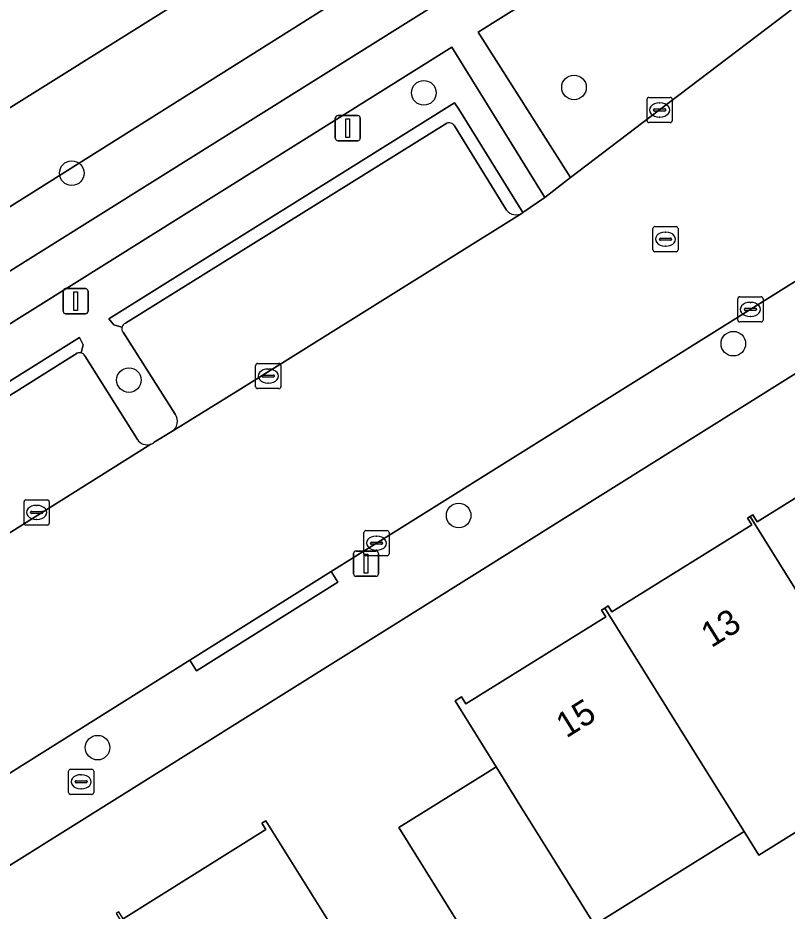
# Model space of a CAD drawing. Extents: x 159279 to 160377, y 384531 to 385888.
# Drawn here: x 159787.15 to 159817.72, y 385429.79 to 385465.31 of the extents above; entities that cross this region are included whole.
import ezdxf

# ---------------------------------------------------------------- set-up
doc = ezdxf.new("R2010")
doc.units = 0
for name, color, linetype in [('IMGEO_Boom', 7, 'Continuous'), ('IMGEO_Brandkraan', 7, 'Continuous'), ('IMGEO_Erf', 7, 'Continuous'), ('IMGEO_Groenvoorziening', 7, 'Continuous'), ('IMGEO_Kolk', 7, 'Continuous'), ('IMGEO_Lichtmast', 7, 'Continuous'), ('IMGEO_Pand', 7, 'Continuous'), ('IMGEO_Pand_nummerreeks', 7, 'Continuous'), ('IMGEO_Parkeervlak_open', 7, 'Continuous'), ('IMGEO_Rijbaan_lokaal_open', 7, 'Continuous'), ('IMGEO_Rioolput', 7, 'Continuous'), ('IMGEO_Voetpad_open', 7, 'Continuous')]:
    doc.layers.add(name, color=color, linetype=linetype)

msp = doc.modelspace()

# ---------------------------------------------------------------- linework, layer by layer
at = {"layer": 'IMGEO_Boom'}
for centre in [(159809.249, 385462.546), (159803.281, 385462.332), (159789.291, 385459.137), (159815.58, 385452.358), (159791.562, 385450.911), (159804.665, 385445.525), (159790.315, 385436.296)]:
    msp.add_circle(centre, 0.489, dxfattribs=at)
at = {"layer": 'IMGEO_Brandkraan'}
for p, q in [((159789.162, 385434.512), (159789.162, 385435.364)), ((159789.237, 385435.438), (159790.089, 385435.438)), ((159790.163, 385435.364), (159790.163, 385434.512)), ((159789.421, 385434.932), (159789.421, 385434.944)), ((159789.464, 385434.981), (159789.862, 385434.981)), ((159789.65, 385435.218), (159789.675, 385435.218)), ((159789.905, 385434.944), (159789.905, 385434.932)), ((159789.859, 385434.895), (159789.461, 385434.895)), ((159789.673, 385434.658), (159789.648, 385434.658)), ((159790.089, 385434.438), (159789.237, 385434.438))]:
    msp.add_line(p, q, dxfattribs=at)
for points in [[(159789.162, 385434.512), (159789.162, 385435.364)], [(159789.237, 385435.438), (159790.089, 385435.438)], [(159790.163, 385435.364), (159790.163, 385434.512)], [(159790.089, 385434.438), (159789.237, 385434.438)]]:
    msp.add_lwpolyline(points, dxfattribs=at)
for centre, radius, start, end in [((159789.239, 385435.362), 0.0765, 91.552, 178.448), ((159789.239, 385435.362), 0.0765, 91.552, 178.448), ((159790.087, 385435.362), 0.0765, 1.552, 88.448), ((159790.087, 385435.362), 0.0765, 1.552, 88.448), ((159789.461, 385434.941), 0.0403, 85.8775, 175.7526), ((159789.458, 385434.931), 0.0366, 178.938, 274.7102), ((159789.862, 385434.938), 0.043, 264.8664, 352.4533), ((159789.866, 385434.943), 0.0386, 1.7309, 96.639), ((159789.239, 385434.514), 0.0765, 181.552, 268.448), ((159789.239, 385434.514), 0.0765, 181.552, 268.448), ((159790.087, 385434.514), 0.0765, 271.552, 358.448), ((159790.087, 385434.514), 0.0765, 271.552, 358.448)]:
    msp.add_arc(centre, radius, start, end, dxfattribs=at)
for centre, major_axis, ratio, start_param, end_param in [((159789.649, 385434.938), (-0.387, 0.002), 0.722429, 4.712389, 7.853982), ((159789.674, 385434.938), (-0.39, 0.002), 0.717154, 1.570796, 4.712389)]:
    msp.add_ellipse(centre, major_axis=major_axis, ratio=ratio, start_param=start_param, end_param=end_param, dxfattribs=at)
at = {"layer": 'IMGEO_Erf'}
for points in [[(159777.242, 385455.74), (159811.861, 385477.417), (159810.491, 385479.581), (159809.271, 385478.794), (159809.319, 385478.716), (159804.105, 385475.468), (159800.525, 385473.229), (159797.627, 385477.874), (159794.495, 385475.92), (159792.029, 385479.717), (159789.6, 385478.177), (159787.17, 385476.636), (159786.03, 385478.435), (159788.458, 385479.977), (159790.867, 385481.506), (159791.513, 385480.512), (159794.729, 385482.519), (159791.831, 385487.164)], [(159859.363, 385477.052), (159716.755, 385387.736)], [(159807.526, 385424.699), (159802.286, 385433.123), (159805.828, 385435.326), (159806.154, 385435.53), (159804.523, 385438.153), (159804.781, 385438.313), (159804.953, 385438.035), (159810.512, 385441.492), (159810.342, 385441.764), (159810.474, 385441.846), (159810.607, 385441.928), (159810.752, 385441.694), (159816.313, 385445.152), (159816.144, 385445.424), (159816.25, 385445.49), (159816.353, 385445.554), (159816.529, 385445.271), (159822.132, 385448.755)], [(159822.387, 385435.625), (159816.588, 385432.017), (159816.005, 385432.955), (159810.057, 385429.255)], [(159791.338, 385429.487), (159796.999, 385433.045), (159796.846, 385433.287), (159796.997, 385433.382), (159799.657, 385429.149)]]:
    msp.add_lwpolyline(points, dxfattribs=at)
at = {"layer": 'IMGEO_Groenvoorziening'}
for points in [[(159816.049, 385476.203), (159814.325, 385478.96), (159811.861, 385477.417), (159777.242, 385455.74), (159776.347, 385455.194), (159774.499, 385454.06), (159774.739, 385453.671), (159776.282, 385451.176), (159776.282, 385451.174)], [(159817.241, 385474.297), (159816.049, 385476.203), (159776.282, 385451.174), (159777.409, 385449.352), (159779.271, 385450.518), (159780.166, 385451.079)]]:
    msp.add_lwpolyline(points, close=True, dxfattribs=at)
for points in [[(159819.629, 385473.653), (159805.44, 385464.748), (159809.116, 385458.967), (159812.651, 385461.65), (159817.69, 385465.492), (159819.172, 385466.655)], [(159804.666, 385461.683), (159807.213, 385457.571), (159808.086, 385458.173), (159804.391, 385464.144), (159772.604, 385444.245), (159773.844, 385442.304)], [(159791.286, 385453.014), (159790.965, 385453.111), (159790.759, 385453.343), (159804.501, 385461.931), (159804.666, 385461.683)], [(159793.405, 385449.554), (159791.327, 385452.811)], [(159780.608, 385440.943), (159777.879, 385445.279), (159789.594, 385452.608), (159789.748, 385452.316), (159789.668, 385451.989)], [(159789.815, 385451.876), (159791.899, 385448.549)], [(159792.566, 385448.435), (159793.27, 385448.861)]]:
    msp.add_lwpolyline(points, dxfattribs=at)
for centre, radius, start, end in [((159791.514, 385452.954), 0.236, 165.3979, 217.439), ((159789.595, 385451.742), 0.258, 31.3722, 73.5283), ((159793.001, 385449.273), 0.492, 303.1052, 34.8479), ((159792.284, 385448.792), 0.455, 212.3085, 288.3013), ((159792.298, 385448.766), 0.426, 287.6687, 309.0311)]:
    msp.add_arc(centre, radius, start, end, dxfattribs=at)
at = {"layer": 'IMGEO_Kolk'}
for p, q in [((159812.15, 385461.224), (159812.15, 385462.076)), ((159812.225, 385462.15), (159813.077, 385462.15)), ((159812.638, 385461.93), (159812.663, 385461.93)), ((159813.151, 385462.076), (159813.151, 385461.224)), ((159812.409, 385461.644), (159812.409, 385461.656)), ((159812.847, 385461.607), (159812.449, 385461.607)), ((159812.452, 385461.693), (159812.85, 385461.693)), ((159812.893, 385461.656), (159812.893, 385461.644)), ((159812.661, 385461.37), (159812.636, 385461.37)), ((159813.077, 385461.15), (159812.225, 385461.15)), ((159815.759, 385453.295), (159815.759, 385454.147)), ((159815.834, 385454.221), (159816.686, 385454.221)), ((159816.76, 385454.147), (159816.76, 385453.295)), ((159816.061, 385453.764), (159816.459, 385453.764)), ((159816.247, 385454.001), (159816.272, 385454.001)), ((159816.018, 385453.715), (159816.018, 385453.727)), ((159816.456, 385453.678), (159816.058, 385453.678)), ((159816.27, 385453.441), (159816.245, 385453.441)), ((159816.502, 385453.727), (159816.502, 385453.715)), ((159816.686, 385453.221), (159815.834, 385453.221)), ((159796.598, 385450.643), (159796.598, 385451.495)), ((159796.673, 385451.569), (159797.525, 385451.569)), ((159797.086, 385451.349), (159797.111, 385451.349)), ((159797.599, 385451.495), (159797.599, 385450.643)), ((159796.857, 385451.063), (159796.857, 385451.075)), ((159797.295, 385451.026), (159796.897, 385451.026)), ((159796.9, 385451.112), (159797.298, 385451.112)), ((159797.341, 385451.075), (159797.341, 385451.063)), ((159797.525, 385450.569), (159796.673, 385450.569)), ((159797.109, 385450.789), (159797.084, 385450.789)), ((159787.395, 385445.222), (159787.395, 385446.074)), ((159787.47, 385446.148), (159788.322, 385446.148)), ((159787.883, 385445.928), (159787.908, 385445.928)), ((159788.396, 385446.074), (159788.396, 385445.222)), ((159787.654, 385445.642), (159787.654, 385445.654)), ((159788.092, 385445.605), (159787.694, 385445.605)), ((159787.697, 385445.691), (159788.095, 385445.691)), ((159788.138, 385445.654), (159788.138, 385445.642)), ((159787.906, 385445.368), (159787.881, 385445.368)), ((159788.322, 385445.148), (159787.47, 385445.148)), ((159800.974, 385444.925), (159801.826, 385444.925)), ((159800.899, 385443.999), (159800.899, 385444.851)), ((159801.387, 385444.705), (159801.412, 385444.705)), ((159801.9, 385444.851), (159801.9, 385443.999)), ((159801.158, 385444.419), (159801.158, 385444.431)), ((159801.596, 385444.382), (159801.198, 385444.382)), ((159801.201, 385444.468), (159801.599, 385444.468)), ((159801.642, 385444.431), (159801.642, 385444.419)), ((159801.826, 385443.925), (159800.974, 385443.925)), ((159801.41, 385444.145), (159801.385, 385444.145))]:
    msp.add_line(p, q, dxfattribs=at)
for points in [[(159812.15, 385461.224), (159812.15, 385462.076)], [(159812.225, 385462.15), (159813.077, 385462.15)], [(159813.151, 385462.076), (159813.151, 385461.224)], [(159813.077, 385461.15), (159812.225, 385461.15)], [(159815.759, 385453.295), (159815.759, 385454.147)], [(159815.834, 385454.221), (159816.686, 385454.221)], [(159816.76, 385454.147), (159816.76, 385453.295)], [(159816.686, 385453.221), (159815.834, 385453.221)], [(159796.598, 385450.643), (159796.598, 385451.495)], [(159796.673, 385451.569), (159797.525, 385451.569)], [(159797.599, 385451.495), (159797.599, 385450.643)], [(159797.525, 385450.569), (159796.673, 385450.569)], [(159787.395, 385445.222), (159787.395, 385446.074)], [(159787.47, 385446.148), (159788.322, 385446.148)], [(159788.396, 385446.074), (159788.396, 385445.222)], [(159788.322, 385445.148), (159787.47, 385445.148)], [(159800.974, 385444.925), (159801.826, 385444.925)], [(159800.899, 385443.999), (159800.899, 385444.851)], [(159801.9, 385444.851), (159801.9, 385443.999)], [(159801.826, 385443.925), (159800.974, 385443.925)]]:
    msp.add_lwpolyline(points, dxfattribs=at)
for centre, radius, start, end in [((159812.227, 385462.074), 0.0765, 91.552, 178.448), ((159812.227, 385462.074), 0.0765, 91.552, 178.448), ((159813.075, 385462.074), 0.0765, 1.552, 88.448), ((159813.075, 385462.074), 0.0765, 1.552, 88.448), ((159812.449, 385461.653), 0.0403, 85.8775, 175.7526), ((159812.446, 385461.643), 0.0366, 178.938, 274.7102), ((159812.85, 385461.65), 0.043, 264.8664, 352.4533), ((159812.854, 385461.655), 0.0386, 1.7309, 96.639), ((159812.227, 385461.226), 0.0765, 181.552, 268.448), ((159812.227, 385461.226), 0.0765, 181.552, 268.448), ((159813.075, 385461.226), 0.0765, 271.552, 358.448), ((159813.075, 385461.226), 0.0765, 271.552, 358.448), ((159815.836, 385454.145), 0.0765, 91.552, 178.448), ((159815.836, 385454.145), 0.0765, 91.552, 178.448), ((159816.684, 385454.145), 0.0765, 1.552, 88.448), ((159816.684, 385454.145), 0.0765, 1.552, 88.448), ((159816.058, 385453.724), 0.0403, 85.8775, 175.7526), ((159816.463, 385453.726), 0.0386, 1.7309, 96.639), ((159816.055, 385453.714), 0.0366, 178.938, 274.7102), ((159816.459, 385453.721), 0.043, 264.8664, 352.4533), ((159815.836, 385453.297), 0.0765, 181.552, 268.448), ((159815.836, 385453.297), 0.0765, 181.552, 268.448), ((159816.684, 385453.297), 0.0765, 271.552, 358.448), ((159816.684, 385453.297), 0.0765, 271.552, 358.448), ((159796.675, 385451.493), 0.0765, 91.552, 178.448), ((159796.675, 385451.493), 0.0765, 91.552, 178.448), ((159797.523, 385451.493), 0.0765, 1.552, 88.448), ((159797.523, 385451.493), 0.0765, 1.552, 88.448), ((159796.897, 385451.072), 0.0403, 85.8775, 175.7526), ((159796.894, 385451.062), 0.0366, 178.938, 274.7102), ((159797.298, 385451.069), 0.043, 264.8664, 352.4533), ((159797.302, 385451.074), 0.0386, 1.7309, 96.639), ((159796.675, 385450.645), 0.0765, 181.552, 268.448), ((159796.675, 385450.645), 0.0765, 181.552, 268.448), ((159797.523, 385450.645), 0.0765, 271.552, 358.448), ((159797.523, 385450.645), 0.0765, 271.552, 358.448), ((159787.472, 385446.072), 0.0765, 91.552, 178.448), ((159787.472, 385446.072), 0.0765, 91.552, 178.448), ((159788.32, 385446.072), 0.0765, 1.552, 88.448), ((159788.32, 385446.072), 0.0765, 1.552, 88.448), ((159787.694, 385445.651), 0.0403, 85.8775, 175.7526), ((159787.691, 385445.641), 0.0366, 178.938, 274.7102), ((159788.095, 385445.648), 0.043, 264.8664, 352.4533), ((159788.099, 385445.653), 0.0386, 1.7309, 96.639), ((159787.472, 385445.224), 0.0765, 181.552, 268.448), ((159787.472, 385445.224), 0.0765, 181.552, 268.448), ((159788.32, 385445.224), 0.0765, 271.552, 358.448), ((159788.32, 385445.224), 0.0765, 271.552, 358.448), ((159800.976, 385444.849), 0.0765, 91.552, 178.448), ((159800.976, 385444.849), 0.0765, 91.552, 178.448), ((159801.824, 385444.849), 0.0765, 1.552, 88.448), ((159801.824, 385444.849), 0.0765, 1.552, 88.448), ((159801.198, 385444.428), 0.0403, 85.8775, 175.7526), ((159801.195, 385444.418), 0.0366, 178.938, 274.7102), ((159801.599, 385444.425), 0.043, 264.8664, 352.4533), ((159801.603, 385444.43), 0.0386, 1.7309, 96.639), ((159800.976, 385444.001), 0.0765, 181.552, 268.448), ((159800.976, 385444.001), 0.0765, 181.552, 268.448), ((159801.824, 385444.001), 0.0765, 271.552, 358.448), ((159801.824, 385444.001), 0.0765, 271.552, 358.448)]:
    msp.add_arc(centre, radius, start, end, dxfattribs=at)
for centre, major_axis, ratio, start_param, end_param in [((159812.637, 385461.65), (-0.387, 0.002), 0.722429, 4.712389, 7.853982), ((159812.662, 385461.65), (-0.39, 0.002), 0.717154, 1.570796, 4.712389), ((159816.246, 385453.721), (-0.387, 0.002), 0.722429, 4.712389, 7.853982), ((159816.271, 385453.721), (-0.39, 0.002), 0.717154, 1.570796, 4.712389), ((159797.085, 385451.069), (-0.387, 0.002), 0.722429, 4.712389, 7.853982), ((159797.11, 385451.069), (-0.39, 0.002), 0.717154, 1.570796, 4.712389), ((159787.882, 385445.648), (-0.387, 0.002), 0.722429, 4.712389, 7.853982), ((159787.907, 385445.648), (-0.39, 0.002), 0.717154, 1.570796, 4.712389), ((159801.386, 385444.425), (-0.387, 0.002), 0.722429, 4.712389, 7.853982), ((159801.411, 385444.425), (-0.39, 0.002), 0.717154, 1.570796, 4.712389)]:
    msp.add_ellipse(centre, major_axis=major_axis, ratio=ratio, start_param=start_param, end_param=end_param, dxfattribs=at)
at = {"layer": 'IMGEO_Lichtmast'}
for p, q in [((159799.763, 385460.527), (159799.763, 385461.327)), ((159799.763, 385461.327), (159799.763, 385460.527)), ((159799.863, 385461.427), (159800.653, 385461.427)), ((159800.653, 385461.427), (159799.863, 385461.427)), ((159800.753, 385461.327), (159800.753, 385460.527)), ((159800.753, 385460.527), (159800.753, 385461.327)), ((159800.653, 385460.427), (159799.863, 385460.427)), ((159799.863, 385460.427), (159800.653, 385460.427)), ((159789.047, 385454.546), (159789.837, 385454.546)), ((159789.837, 385454.546), (159789.047, 385454.546)), ((159788.947, 385453.646), (159788.947, 385454.446)), ((159788.947, 385454.446), (159788.947, 385453.646)), ((159789.937, 385454.446), (159789.937, 385453.646)), ((159789.937, 385453.646), (159789.937, 385454.446)), ((159789.837, 385453.546), (159789.047, 385453.546)), ((159789.047, 385453.546), (159789.837, 385453.546)), ((159800.487, 385443.21), (159800.487, 385444.01)), ((159800.487, 385444.01), (159800.487, 385443.21)), ((159800.587, 385444.11), (159801.377, 385444.11)), ((159801.377, 385444.11), (159800.587, 385444.11)), ((159801.477, 385444.01), (159801.477, 385443.21)), ((159801.477, 385443.21), (159801.477, 385444.01)), ((159801.377, 385443.11), (159800.587, 385443.11)), ((159800.587, 385443.11), (159801.377, 385443.11))]:
    msp.add_line(p, q, dxfattribs=at)
for points in [[(159800.183, 385461.302), (159800.333, 385461.302), (159800.333, 385460.552), (159800.183, 385460.552), (159800.183, 385461.302)], [(159789.367, 385454.421), (159789.517, 385454.421), (159789.517, 385453.671), (159789.367, 385453.671), (159789.367, 385454.421)], [(159800.907, 385443.985), (159801.057, 385443.985), (159801.057, 385443.235), (159800.907, 385443.235), (159800.907, 385443.985)]]:
    msp.add_lwpolyline(points, dxfattribs=at)
for centre, start, end in [((159799.863, 385461.327), 90, 180), ((159799.863, 385461.327), 90, 180), ((159800.653, 385461.327), 0, 90), ((159800.653, 385461.327), 360, 90), ((159799.863, 385460.527), 180, 270), ((159799.863, 385460.527), 180, 270), ((159800.653, 385460.527), 270, 0), ((159800.653, 385460.527), 270, 0), ((159789.047, 385454.446), 90, 180), ((159789.047, 385454.446), 90, 180), ((159789.837, 385454.446), 0, 90), ((159789.837, 385454.446), 360, 90), ((159789.047, 385453.646), 180, 270), ((159789.047, 385453.646), 180, 270), ((159789.837, 385453.646), 270, 0), ((159789.837, 385453.646), 270, 0), ((159800.587, 385444.01), 90, 180), ((159800.587, 385444.01), 90, 180), ((159801.377, 385444.01), 0, 90), ((159801.377, 385444.01), 360, 90), ((159800.587, 385443.21), 180, 270), ((159800.587, 385443.21), 180, 270), ((159801.377, 385443.21), 270, 0), ((159801.377, 385443.21), 270, 0)]:
    msp.add_arc(centre, 0.1, start, end, dxfattribs=at)
at = {"layer": 'IMGEO_Pand'}
for points in [[(159822.075, 385449.066), (159821.977, 385449.005), (159822.132, 385448.755), (159816.529, 385445.271), (159816.353, 385445.554), (159816.25, 385445.49), (159820.234, 385439.086), (159825.969, 385442.652)], [(159816.005, 385432.955), (159816.588, 385432.017), (159822.387, 385435.625), (159820.234, 385439.086), (159816.25, 385445.49), (159816.144, 385445.424), (159816.313, 385445.152), (159810.752, 385441.694), (159810.607, 385441.928), (159810.474, 385441.846), (159814.434, 385435.48)], [(159814.434, 385435.48), (159810.474, 385441.846), (159810.342, 385441.764), (159810.512, 385441.492), (159804.953, 385438.035), (159804.781, 385438.313), (159804.523, 385438.153), (159806.154, 385435.53), (159807.163, 385433.908), (159808.486, 385431.781), (159810.057, 385429.255), (159816.005, 385432.955)], [(159808.486, 385431.781), (159807.163, 385433.908), (159806.154, 385435.53), (159805.828, 385435.326), (159802.286, 385433.123), (159807.526, 385424.699), (159807.633, 385424.766), (159807.743, 385424.835), (159810.214, 385426.372), (159811.068, 385426.902), (159811.394, 385427.106), (159810.057, 385429.255)], [(159796.417, 385421.175), (159802.332, 385424.893), (159800.94, 385427.108), (159799.657, 385429.149), (159796.997, 385433.382), (159796.846, 385433.287), (159796.999, 385433.045), (159791.338, 385429.487), (159791.16, 385429.77), (159791.058, 385429.706)]]:
    msp.add_lwpolyline(points, close=True, dxfattribs=at)
at = {"layer": 'IMGEO_Parkeervlak_open'}
for points in [[(159804.189, 385461.123), (159791.424, 385453.177)], [(159806.569, 385457.662), (159804.496, 385461.014)], [(159793.27, 385448.861), (159795.902, 385450.502), (159807.186, 385457.552)], [(159791.327, 385452.811), (159793.405, 385449.554)], [(159789.508, 385451.985), (159778.765, 385445.235)], [(159791.899, 385448.549), (159789.815, 385451.876)], [(159780.691, 385440.99), (159792.427, 385448.36)]]:
    msp.add_lwpolyline(points, dxfattribs=at)
for centre, radius, start, end in [((159804.275, 385460.885), 0.253, 72.9834, 109.8808), ((159804.276, 385460.88), 0.258, 31.3722, 73.5283), ((159806.939, 385457.953), 0.471, 218.173, 301.6098), ((159791.522, 385452.954), 0.243, 113.7121, 165.7837), ((159791.514, 385452.954), 0.236, 165.3979, 217.439), ((159789.594, 385451.748), 0.252, 72.9475, 109.9167), ((159789.595, 385451.742), 0.258, 31.3722, 73.5283), ((159793.001, 385449.273), 0.492, 303.1052, 34.8479), ((159792.284, 385448.792), 0.455, 212.3085, 288.3013)]:
    msp.add_arc(centre, radius, start, end, dxfattribs=at)
at = {"layer": 'IMGEO_Rijbaan_lokaal_open'}
for points in [[(159763.09, 385420.412), (159768.582, 385423.843), (159771.844, 385425.88), (159793.988, 385439.775), (159799.603, 385443.299), (159802.523, 385445.131), (159824.98, 385459.176), (159830.998, 385462.94), (159840.845, 385469.098), (159855.306, 385478.182), (159858.189, 385479.992), (159859.12, 385480.577), (159862.184, 385482.502), (159873.875, 385489.845), (159883.308, 385495.722), (159884.373, 385496.383), (159885.478, 385496.891), (159887.8, 385497.747), (159886.394, 385500), (159884.576, 385502.913)], [(159857.713, 385493.354), (159853.324, 385490.544), (159842.15, 385483.372), (159833.706, 385477.528), (159825.683, 385471.677), (159825.644, 385471.637), (159819.172, 385466.655), (159817.69, 385465.492), (159812.651, 385461.65), (159809.116, 385458.967), (159808.086, 385458.173), (159807.213, 385457.571), (159807.186, 385457.552), (159795.902, 385450.502), (159793.27, 385448.861), (159792.566, 385448.435)], [(159792.427, 385448.36), (159780.691, 385440.99), (159780.608, 385440.943), (159780.48, 385440.849), (159771.923, 385435.466), (159771.659, 385435.328), (159766.391, 385431.986), (159764.44, 385430.729), (159764.311, 385430.631), (159756.489, 385425.812)]]:
    msp.add_lwpolyline(points, dxfattribs=at)
msp.add_arc((159792.298, 385448.766), 0.426, 287.6687, 309.0311, dxfattribs=at)
at = {"layer": 'IMGEO_Rioolput'}
for p, q in [((159812.385, 385456.086), (159812.385, 385456.938)), ((159812.46, 385457.012), (159813.312, 385457.012)), ((159813.386, 385456.938), (159813.386, 385456.086)), ((159812.873, 385456.792), (159812.898, 385456.792)), ((159812.644, 385456.506), (159812.644, 385456.518)), ((159813.082, 385456.469), (159812.684, 385456.469)), ((159812.687, 385456.555), (159813.085, 385456.555)), ((159812.896, 385456.232), (159812.871, 385456.232)), ((159813.128, 385456.518), (159813.128, 385456.506)), ((159813.312, 385456.012), (159812.46, 385456.012))]:
    msp.add_line(p, q, dxfattribs=at)
for points in [[(159812.385, 385456.086), (159812.385, 385456.938)], [(159812.46, 385457.012), (159813.312, 385457.012)], [(159813.386, 385456.938), (159813.386, 385456.086)], [(159813.312, 385456.012), (159812.46, 385456.012)]]:
    msp.add_lwpolyline(points, dxfattribs=at)
for centre, radius, start, end in [((159812.462, 385456.936), 0.0765, 91.552, 178.448), ((159812.462, 385456.936), 0.0765, 91.552, 178.448), ((159813.31, 385456.936), 0.0765, 1.552, 88.448), ((159813.31, 385456.936), 0.0765, 1.552, 88.448), ((159812.684, 385456.515), 0.0403, 85.8775, 175.7526), ((159812.681, 385456.505), 0.0366, 178.938, 274.7102), ((159813.085, 385456.512), 0.043, 264.8664, 352.4533), ((159813.089, 385456.517), 0.0386, 1.7309, 96.639), ((159812.462, 385456.088), 0.0765, 181.552, 268.448), ((159812.462, 385456.088), 0.0765, 181.552, 268.448), ((159813.31, 385456.088), 0.0765, 271.552, 358.448), ((159813.31, 385456.088), 0.0765, 271.552, 358.448)]:
    msp.add_arc(centre, radius, start, end, dxfattribs=at)
for centre, major_axis, ratio, start_param, end_param in [((159812.872, 385456.512), (-0.387, 0.002), 0.722429, 4.712389, 7.853982), ((159812.897, 385456.512), (-0.39, 0.002), 0.717154, 1.570796, 4.712389)]:
    msp.add_ellipse(centre, major_axis=major_axis, ratio=ratio, start_param=start_param, end_param=end_param, dxfattribs=at)
at = {"layer": 'IMGEO_Voetpad_open'}
for points in [[(159711.05, 385384.114), (159716.755, 385387.736), (159859.363, 385477.052)], [(159840.845, 385469.098), (159830.998, 385462.94), (159831.263, 385462.517), (159825.245, 385458.753), (159824.98, 385459.176), (159802.523, 385445.131), (159799.603, 385443.299), (159799.867, 385442.875), (159794.252, 385439.352), (159793.988, 385439.775), (159771.844, 385425.88)], [(159807.186, 385457.552), (159807.213, 385457.571), (159804.666, 385461.683), (159804.501, 385461.931), (159790.759, 385453.343), (159790.965, 385453.111), (159791.286, 385453.014)], [(159791.424, 385453.177), (159804.189, 385461.123)], [(159804.496, 385461.014), (159806.569, 385457.662)], [(159789.668, 385451.989), (159789.748, 385452.316), (159789.594, 385452.608), (159777.879, 385445.279), (159780.608, 385440.943), (159780.691, 385440.99)], [(159778.765, 385445.235), (159789.508, 385451.985)]]:
    msp.add_lwpolyline(points, dxfattribs=at)
for points in [[(159804.391, 385464.144), (159808.086, 385458.173), (159809.116, 385458.967), (159805.44, 385464.748), (159819.629, 385473.653), (159818.691, 385475.205), (159817.241, 385474.297), (159780.166, 385451.079), (159779.271, 385450.518), (159777.409, 385449.352), (159776.51, 385448.789), (159773.113, 385446.662), (159771.645, 385445.743), (159772.604, 385444.245)], [(159799.603, 385443.299), (159793.988, 385439.775), (159794.252, 385439.352), (159799.867, 385442.875)]]:
    msp.add_lwpolyline(points, close=True, dxfattribs=at)
for centre, radius, start, end in [((159804.275, 385460.885), 0.253, 72.9834, 109.8808), ((159804.276, 385460.88), 0.258, 31.3722, 73.5283), ((159806.939, 385457.953), 0.471, 218.173, 301.6098), ((159791.522, 385452.954), 0.243, 113.7121, 165.7837), ((159789.594, 385451.748), 0.252, 72.9475, 109.9167)]:
    msp.add_arc(centre, radius, start, end, dxfattribs=at)

# ---------------------------------------------------------------- texts
at = {"layer": 'IMGEO_Pand_nummerreeks'}
for s, rotation, p in [('13', 31.9134, (159814.705, 385440.244)), ('15', 31.9137, (159808.944, 385436.655))]:
    msp.add_text(s, height=1, rotation=rotation, dxfattribs=at).set_placement(p)

doc.saveas('drawing.dxf')
